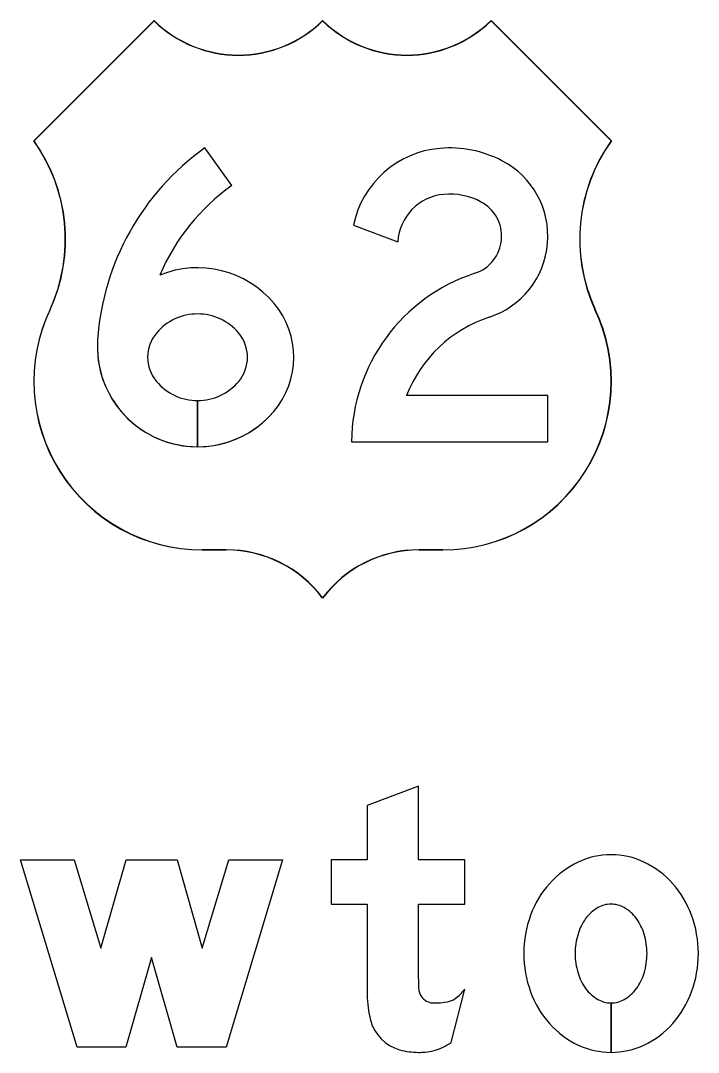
# Model space of a CAD drawing. Extents: x 2149961 to 2150220, y 145114 to 145240.
# Drawn here: x 2150201.69 to 2150205.21, y 145164.73 to 145170.09 of the extents above; entities that cross this region are included whole.
import ezdxf

# ---------------------------------------------------------------- set-up
doc = ezdxf.new("R2010")
doc.units = 0
for name, color, linetype in [('GSBWFILL', 7, 'Continuous'), ('GSCOLORFILL', 7, 'Continuous'), ('GSOUTLINE', 7, 'Continuous')]:
    doc.layers.add(name, color=color, linetype=linetype)

msp = doc.modelspace()

# ---------------------------------------------------------------- linework, layer by layer
at = {"layer": 'GSBWFILL'}
for p, q in [((2150202.7866, 145169.2369), (2150202.6474, 145169.4324)), ((2150203.4189, 145169.0311), (2150203.649, 145168.9448)), ((2150204.4285, 145168.1461), (2150203.695, 145168.1461)), ((2150202.6092, 145167.8799), (2150202.6092, 145168.1199)), ((2150202.6093, 145168.1199), (2150202.6093, 145167.8799)), ((2150202.6093, 145168.1199), (2150202.6093, 145168.1199)), ((2150203.9267, 145164.7851), (2150203.9968, 145165.0612)), ((2150204.7569, 145164.7337), (2150204.7569, 145164.9903)), ((2150204.7569, 145164.9903), (2150204.7569, 145164.7337))]:
    msp.add_line(p, q, dxfattribs=at)
for points in [[(2150202.3835, 145170.0936), (2150201.7585, 145169.4686)], [(2150204.7585, 145169.4686), (2150204.1335, 145170.0936)], [(2150203.4085, 145167.9061), (2150204.4285, 145167.9061), (2150204.4285, 145168.1461)], [(2150202.6335, 145167.3436), (2150202.7585, 145167.3436)], [(2150203.7585, 145167.3436), (2150203.8835, 145167.3436)], [(2150203.7569, 145165.1137), (2150203.7569, 145165.5037), (2150203.9968, 145165.5037), (2150203.9968, 145165.7337), (2150203.7569, 145165.7337), (2150203.7569, 145166.117), (2150203.4902, 145166.0159), (2150203.4902, 145165.7337), (2150203.3035, 145165.7337), (2150203.3035, 145165.5037), (2150203.4902, 145165.5037), (2150203.4902, 145165.0331)]]:
    msp.add_lwpolyline(points, dxfattribs=at)
msp.add_lwpolyline([(2150203.0502, 145165.7337), (2150202.7569, 145164.7603), (2150202.5035, 145164.7603), (2150202.3702, 145165.227), (2150202.2369, 145164.7603), (2150201.9835, 145164.7603), (2150201.6902, 145165.7337), (2150201.9687, 145165.7337), (2150202.1067, 145165.2756), (2150202.2376, 145165.7337), (2150202.5028, 145165.7337), (2150202.6336, 145165.2756), (2150202.7717, 145165.7337)], close=True, dxfattribs=at)
for centre, radius, start, end in [((2150202.821, 145170.54), 0.625, 225.573, 314.427), ((2150203.696, 145170.54), 0.625, 225.573, 270), ((2150203.696, 145170.54), 0.625, 270.0045, 314.427), ((2150201.0476, 145168.9585), 0.875, 335.3578, 35.6653), ((2150205.4694, 145168.9585), 0.875, 144.3347, 204.6422), ((2150202.6335, 145168.2186), 0.875, 154.6231, 270), ((2150203.8835, 145168.2186), 0.875, 270, 25.3769), ((2150202.7585, 145166.7186), 0.625, 36.8699, 90), ((2150203.7585, 145166.7186), 0.625, 90, 143.1301), ((2150204.7822, 145165.3045), 0.4615, 115.1283, 138.5517), ((2150204.7569, 145165.3585), 0.4018, 90, 115.1283), ((2150204.7569, 145165.3585), 0.4018, 64.8717, 90), ((2150204.7315, 145165.3045), 0.4615, 41.4483, 64.8717), ((2150204.8217, 145165.2697), 0.5141, 138.5517, 159.9075), ((2150204.692, 145165.2697), 0.5141, 20.0925, 41.4483), ((2150204.7894, 145165.3088), 0.2035, 119.6634, 143.9726), ((2150204.7569, 145165.366), 0.1377, 90, 119.6634), ((2150204.7569, 145165.366), 0.1377, 60.3366, 90), ((2150204.7243, 145165.3088), 0.2035, 36.0274, 60.3366), ((2150204.8836, 145165.247), 0.5801, 159.9075, 180), ((2150204.8408, 145165.2714), 0.267, 143.9726, 163.2353), ((2150204.6729, 145165.2714), 0.267, 16.7647, 36.0274), ((2150204.6301, 145165.247), 0.5801, 0, 20.0925), ((2150204.9219, 145165.247), 0.3517, 163.2353, 180), ((2150204.5918, 145165.247), 0.3517, 0, 16.7647), ((2150204.8836, 145165.247), 0.5801, 180, 200.0925), ((2150204.9219, 145165.247), 0.3517, 180, 196.7647), ((2150204.5918, 145165.247), 0.3517, 343.2353, 0), ((2150204.6301, 145165.247), 0.5801, 339.9075, 0), ((2150204.8408, 145165.2226), 0.267, 196.7647, 216.0274), ((2150204.6729, 145165.2226), 0.267, 323.9726, 343.2353), ((2150204.8217, 145165.2244), 0.5141, 200.0925, 221.4483), ((2150204.7894, 145165.1852), 0.2035, 216.0274, 240.3366), ((2150204.7243, 145165.1852), 0.2035, 299.6634, 323.9726), ((2150204.692, 145165.2244), 0.5141, 318.5517, 339.9075), ((2150204.7569, 145165.128), 0.1377, 240.3366, 270), ((2150204.7569, 145165.128), 0.1377, 270.0277, 299.6634), ((2150204.7822, 145165.1895), 0.4615, 221.4483, 244.8717), ((2150204.7315, 145165.1895), 0.4615, 295.1283, 318.5517), ((2150204.7569, 145165.1355), 0.4018, 244.8717, 270), ((2150204.7569, 145165.1355), 0.4018, 270.0095, 295.1283)]:
    msp.add_arc(centre, radius, start, end, dxfattribs=at)
for centre, major_axis, ratio, start_param, end_param in [((2150203.4217, 145168.3449), (0, 1.335), 0.999999, 0.618745, 1.503087), ((2150203.911, 145168.9296), (0, 0.5025), 0.999999, 0.087066, 1.367251), ((2150203.9185, 145168.8436), (0, 0.5887), 0.999999, 5.803457, 6.370252), ((2150203.986, 145168.9734), (0, 0.4425), 0.999999, 3.458123, 5.803457), ((2150203.4217, 145168.3449), (0, 1.095), 0.999999, 0.618745, 1.170681), ((2150203.911, 145168.9296), (0, 0.2625), 0.999999, 0.087066, 1.512721), ((2150203.9185, 145168.8436), (0, 0.3487), 0.999999, 5.803457, 6.370252), ((2150203.986, 145168.9734), (0, 0.2025), 0.999999, 3.458109, 5.803457), ((2150202.6092, 145168.291), (0, 0.5189), 0.999999, 5.410135, 6.670669), ((2150204.3386, 145167.897), (0, 0.9301), 0.999999, 0.316557, 1.561011), ((2150202.6735, 145168.3449), (0, 0.435), 0.999999, 4.007952, 5.410135), ((2150202.6092, 145168.291), (0, 0.2789), 0.999999, 5.410135, 7.156235), ((2150204.3386, 145167.897), (0, 0.6901), 0.999999, 0.316562, 1.201505), ((2150202.5449, 145168.3449), (0, 0.195), 0.999999, 0.87305, 2.268543), ((2150202.6735, 145168.3449), (0, 0.195), 0.999999, 4.014643, 5.410135), ((2150202.6087, 145168.4), (0, 0.5201), 0.999999, 1.503087, 3.14268), ((2150202.6092, 145168.3988), (0, 0.2789), 0.999999, 2.268543, 3.141593), ((2150202.6092, 145168.3988), (0, 0.2789), 0.999999, 3.141862, 4.014643), ((2150202.6087, 145168.4), (0, 0.5201), 0.999999, 3.142824, 4.007952), ((2150205.4261, 145165.1137), (0, 1.6693), 0.99999, 1.570796, 1.606005), ((2150204.0076, 145165.0331), (0, 0.5174), 0.99999, 1.570796, 1.830698), ((2150203.8334, 145165.0679), (0, 0.0767), 0.99999, 1.74085, 2.407828), ((2150203.8213, 145165.192), (0, 0.2189), 0.99999, 3.756278, 4.071638), ((2150203.8359, 145165.0706), (0, 0.0803), 0.99999, 2.407828, 3.141593), ((2150203.8359, 145165.4114), (0, 0.4211), 0.99999, 3.141593, 3.310762), ((2150203.8899, 145165.0949), (0, 0.1), 0.99999, 3.310762, 3.756278), ((2150203.717, 145164.9558), (0, 0.2167), 0.99999, 1.830698, 2.869526), ((2150203.7483, 145165.0474), (0, 0.3172), 0.99999, 3.427755, 3.738844), ((2150203.7568, 145165.0988), (0, 0.3651), 0.99999, 2.869526, 3.141593), ((2150203.7568, 145165.2595), (0, 0.5258), 0.99999, 3.141593, 3.205734), ((2150203.7767, 145164.951), (0, 0.2167), 0.99999, 3.205734, 3.427755)]:
    msp.add_ellipse(centre, major_axis=major_axis, ratio=ratio, start_param=start_param, end_param=end_param, dxfattribs=at)
at = {"layer": 'GSCOLORFILL'}
for p, q in [((2150202.7866, 145169.2369), (2150202.6474, 145169.4324)), ((2150203.4189, 145169.0311), (2150203.649, 145168.9448)), ((2150204.4285, 145168.1461), (2150203.695, 145168.1461)), ((2150202.6092, 145167.8799), (2150202.6092, 145168.1199)), ((2150202.6093, 145168.1199), (2150202.6093, 145167.8799)), ((2150202.6093, 145168.1199), (2150202.6093, 145168.1199)), ((2150203.9267, 145164.7851), (2150203.9968, 145165.0612)), ((2150204.7569, 145164.7337), (2150204.7569, 145164.9903)), ((2150204.7569, 145164.9903), (2150204.7569, 145164.7337))]:
    msp.add_line(p, q, dxfattribs=at)
for points in [[(2150202.3835, 145170.0936), (2150201.7585, 145169.4686)], [(2150201.7585, 145169.4686), (2150202.3835, 145170.0936)], [(2150202.3835, 145170.0923), (2150201.7598, 145169.4685)], [(2150204.7585, 145169.4686), (2150204.1335, 145170.0936)], [(2150204.1335, 145170.0936), (2150204.7585, 145169.4686)], [(2150204.7572, 145169.4685), (2150204.1335, 145170.0923)], [(2150203.4085, 145167.9061), (2150204.4285, 145167.9061), (2150204.4285, 145168.1461)], [(2150202.6335, 145167.3446), (2150202.7585, 145167.3446)], [(2150202.6335, 145167.3436), (2150202.7585, 145167.3436)], [(2150202.7585, 145167.3436), (2150202.6335, 145167.3436)], [(2150203.7585, 145167.3446), (2150203.8835, 145167.3446)], [(2150203.7585, 145167.3436), (2150203.8835, 145167.3436)], [(2150203.8835, 145167.3436), (2150203.7585, 145167.3436)], [(2150203.2585, 145167.0953), (2150203.2585, 145167.0936)], [(2150203.2586, 145167.0937), (2150203.2586, 145167.0954)], [(2150203.7569, 145165.1137), (2150203.7569, 145165.5037), (2150203.9968, 145165.5037), (2150203.9968, 145165.7337), (2150203.7569, 145165.7337), (2150203.7569, 145166.117), (2150203.4902, 145166.0159), (2150203.4902, 145165.7337), (2150203.3035, 145165.7337), (2150203.3035, 145165.5037), (2150203.4902, 145165.5037), (2150203.4902, 145165.0331)]]:
    msp.add_lwpolyline(points, dxfattribs=at)
msp.add_lwpolyline([(2150203.0502, 145165.7337), (2150202.7569, 145164.7603), (2150202.5035, 145164.7603), (2150202.3702, 145165.227), (2150202.2369, 145164.7603), (2150201.9835, 145164.7603), (2150201.6902, 145165.7337), (2150201.9687, 145165.7337), (2150202.1067, 145165.2756), (2150202.2376, 145165.7337), (2150202.5028, 145165.7337), (2150202.6336, 145165.2756), (2150202.7717, 145165.7337)], close=True, dxfattribs=at)
for centre, radius, start, end in [((2150202.821, 145170.54), 0.625, 225.573, 314.427), ((2150202.821, 145170.54), 0.625, 225.573, 314.427), ((2150202.821, 145170.54), 0.626, 225.6625, 314.3385), ((2150203.696, 145170.54), 0.625, 225.573, 314.427), ((2150203.696, 145170.54), 0.625, 225.573, 314.427), ((2150203.696, 145170.54), 0.626, 225.6615, 314.3375), ((2150201.0476, 145168.9585), 0.875, 335.3578, 35.6653), ((2150201.0476, 145168.9585), 0.875, 335.3578, 35.6653), ((2150201.0476, 145168.9585), 0.876, 335.3574, 35.6104), ((2150205.4694, 145168.9585), 0.876, 144.3896, 204.6426), ((2150205.4694, 145168.9585), 0.875, 144.3347, 204.6422), ((2150205.4694, 145168.9585), 0.875, 144.3347, 204.6422), ((2150202.6335, 145168.2186), 0.875, 154.6231, 270), ((2150202.6335, 145168.2186), 0.875, 154.6231, 270), ((2150202.6335, 145168.2186), 0.874, 154.6227, 270), ((2150203.8835, 145168.2186), 0.875, 270, 25.3769), ((2150203.8835, 145168.2186), 0.875, 270, 25.3769), ((2150203.8835, 145168.2186), 0.874, 270, 25.3773), ((2150202.7585, 145166.7186), 0.626, 36.9902, 90), ((2150202.7585, 145166.7186), 0.625, 36.8699, 90), ((2150202.7585, 145166.7186), 0.625, 36.8699, 90), ((2150203.7585, 145166.7186), 0.625, 90, 143.1301), ((2150203.7585, 145166.7186), 0.626, 90, 143.0022), ((2150203.7585, 145166.7186), 0.625, 90, 143.1225), ((2150204.7822, 145165.3045), 0.4615, 115.1283, 138.5517), ((2150204.7569, 145165.3585), 0.4018, 90, 115.1283), ((2150204.7569, 145165.3585), 0.4018, 64.8717, 90), ((2150204.7315, 145165.3045), 0.4615, 41.4483, 64.8717), ((2150204.8217, 145165.2697), 0.5141, 138.5517, 159.9075), ((2150204.692, 145165.2697), 0.5141, 20.0925, 41.4483), ((2150204.7894, 145165.3088), 0.2035, 119.6634, 143.9726), ((2150204.7569, 145165.366), 0.1377, 90, 119.6634), ((2150204.7569, 145165.366), 0.1377, 60.3366, 90), ((2150204.7243, 145165.3088), 0.2035, 36.0274, 60.3366), ((2150204.8836, 145165.247), 0.5801, 159.9075, 180), ((2150204.8408, 145165.2714), 0.267, 143.9726, 163.2353), ((2150204.6729, 145165.2714), 0.267, 16.7647, 36.0274), ((2150204.6301, 145165.247), 0.5801, 0, 20.0925), ((2150204.9219, 145165.247), 0.3517, 163.2353, 180), ((2150204.5918, 145165.247), 0.3517, 0, 16.7647), ((2150204.8836, 145165.247), 0.5801, 180, 200.0925), ((2150204.9219, 145165.247), 0.3517, 180, 196.7647), ((2150204.5918, 145165.247), 0.3517, 343.2353, 0), ((2150204.6301, 145165.247), 0.5801, 339.9075, 0), ((2150204.8408, 145165.2226), 0.267, 196.7647, 216.0274), ((2150204.6729, 145165.2226), 0.267, 323.9726, 343.2353), ((2150204.8217, 145165.2244), 0.5141, 200.0925, 221.4483), ((2150204.7894, 145165.1852), 0.2035, 216.0274, 240.3366), ((2150204.7243, 145165.1852), 0.2035, 299.6634, 323.9726), ((2150204.692, 145165.2244), 0.5141, 318.5517, 339.9075), ((2150204.7569, 145165.128), 0.1377, 240.3366, 270), ((2150204.7569, 145165.128), 0.1377, 270.0277, 299.6634), ((2150204.7822, 145165.1895), 0.4615, 221.4483, 244.8717), ((2150204.7315, 145165.1895), 0.4615, 295.1283, 318.5517), ((2150204.7569, 145165.1355), 0.4018, 244.8717, 270), ((2150204.7569, 145165.1355), 0.4018, 270.0095, 295.1283)]:
    msp.add_arc(centre, radius, start, end, dxfattribs=at)
for centre, major_axis, ratio, start_param, end_param in [((2150203.4217, 145168.3449), (0, 1.335), 0.999999, 0.618745, 1.503087), ((2150203.911, 145168.9296), (0, 0.5025), 0.999999, 0.087066, 1.367251), ((2150203.9185, 145168.8436), (0, 0.5887), 0.999999, 5.803457, 6.370252), ((2150203.986, 145168.9734), (0, 0.4425), 0.999999, 3.458123, 5.803457), ((2150203.4217, 145168.3449), (0, 1.095), 0.999999, 0.618745, 1.170681), ((2150203.911, 145168.9296), (0, 0.2625), 0.999999, 0.087066, 1.512721), ((2150203.9185, 145168.8436), (0, 0.3487), 0.999999, 5.803457, 6.370252), ((2150203.986, 145168.9734), (0, 0.2025), 0.999999, 3.458109, 5.803457), ((2150202.6092, 145168.291), (0, 0.5189), 0.999999, 5.410135, 6.670669), ((2150204.3386, 145167.897), (0, 0.9301), 0.999999, 0.316557, 1.561011), ((2150202.6735, 145168.3449), (0, 0.435), 0.999999, 4.007952, 5.410135), ((2150202.6092, 145168.291), (0, 0.2789), 0.999999, 5.410135, 7.156235), ((2150204.3386, 145167.897), (0, 0.6901), 0.999999, 0.316562, 1.201505), ((2150202.5449, 145168.3449), (0, 0.195), 0.999999, 0.87305, 2.268543), ((2150202.6735, 145168.3449), (0, 0.195), 0.999999, 4.014643, 5.410135), ((2150202.6087, 145168.4), (0, 0.5201), 0.999999, 1.503087, 3.14268), ((2150202.6092, 145168.3988), (0, 0.2789), 0.999999, 2.268543, 3.141593), ((2150202.6092, 145168.3988), (0, 0.2789), 0.999999, 3.141862, 4.014643), ((2150202.6087, 145168.4), (0, 0.5201), 0.999999, 3.142824, 4.007952), ((2150205.4261, 145165.1137), (0, 1.6693), 0.99999, 1.570796, 1.606005), ((2150204.0076, 145165.0331), (0, 0.5174), 0.99999, 1.570796, 1.830698), ((2150203.8334, 145165.0679), (0, 0.0767), 0.99999, 1.74085, 2.407828), ((2150203.8213, 145165.192), (0, 0.2189), 0.99999, 3.756278, 4.071638), ((2150203.8359, 145165.0706), (0, 0.0803), 0.99999, 2.407828, 3.141593), ((2150203.8359, 145165.4114), (0, 0.4211), 0.99999, 3.141593, 3.310762), ((2150203.8899, 145165.0949), (0, 0.1), 0.99999, 3.310762, 3.756278), ((2150203.717, 145164.9558), (0, 0.2167), 0.99999, 1.830698, 2.869526), ((2150203.7483, 145165.0474), (0, 0.3172), 0.99999, 3.427755, 3.738844), ((2150203.7568, 145165.0988), (0, 0.3651), 0.99999, 2.869526, 3.141593), ((2150203.7568, 145165.2595), (0, 0.5258), 0.99999, 3.141593, 3.205734), ((2150203.7767, 145164.951), (0, 0.2167), 0.99999, 3.205734, 3.427755)]:
    msp.add_ellipse(centre, major_axis=major_axis, ratio=ratio, start_param=start_param, end_param=end_param, dxfattribs=at)
at = {"layer": 'GSOUTLINE'}
for p, q in [((2150202.7866, 145169.2369), (2150202.6474, 145169.4324)), ((2150203.4189, 145169.0311), (2150203.649, 145168.9448)), ((2150204.4285, 145168.1461), (2150203.695, 145168.1461)), ((2150203.9267, 145164.7851), (2150203.9968, 145165.0612))]:
    msp.add_line(p, q, dxfattribs=at)
for points in [[(2150202.3835, 145170.0936), (2150201.7585, 145169.4686)], [(2150204.7585, 145169.4686), (2150204.1335, 145170.0936)], [(2150203.4085, 145167.9061), (2150204.4285, 145167.9061), (2150204.4285, 145168.1461)], [(2150202.6335, 145167.3436), (2150202.7585, 145167.3436)], [(2150203.7585, 145167.3436), (2150203.8835, 145167.3436)], [(2150203.7569, 145165.1137), (2150203.7569, 145165.5037), (2150203.9968, 145165.5037), (2150203.9968, 145165.7337), (2150203.7569, 145165.7337), (2150203.7569, 145166.117), (2150203.4902, 145166.0159), (2150203.4902, 145165.7337), (2150203.3035, 145165.7337), (2150203.3035, 145165.5037), (2150203.4902, 145165.5037), (2150203.4902, 145165.0331)]]:
    msp.add_lwpolyline(points, dxfattribs=at)
msp.add_lwpolyline([(2150203.0502, 145165.7337), (2150202.7569, 145164.7603), (2150202.5035, 145164.7603), (2150202.3702, 145165.227), (2150202.2369, 145164.7603), (2150201.9835, 145164.7603), (2150201.6902, 145165.7337), (2150201.9687, 145165.7337), (2150202.1067, 145165.2756), (2150202.2376, 145165.7337), (2150202.5028, 145165.7337), (2150202.6336, 145165.2756), (2150202.7717, 145165.7337)], close=True, dxfattribs=at)
for centre, radius, start, end in [((2150202.821, 145170.54), 0.625, 225.573, 314.427), ((2150203.696, 145170.54), 0.625, 225.573, 314.427), ((2150201.0476, 145168.9585), 0.875, 335.3578, 35.6653), ((2150205.4694, 145168.9585), 0.875, 144.3347, 204.6422), ((2150202.6335, 145168.2186), 0.875, 154.6231, 270), ((2150203.8835, 145168.2186), 0.875, 270, 25.3769), ((2150202.7585, 145166.7186), 0.625, 36.8699, 90), ((2150203.7585, 145166.7186), 0.625, 90, 143.1301), ((2150204.7822, 145165.3045), 0.4615, 115.1283, 138.5517), ((2150204.7569, 145165.3585), 0.4018, 90, 115.1283), ((2150204.7569, 145165.3585), 0.4018, 64.8717, 90), ((2150204.7315, 145165.3045), 0.4615, 41.4483, 64.8717), ((2150204.8217, 145165.2697), 0.5141, 138.5517, 159.9075), ((2150204.692, 145165.2697), 0.5141, 20.0925, 41.4483), ((2150204.7894, 145165.3088), 0.2035, 119.6634, 143.9726), ((2150204.7569, 145165.366), 0.1377, 90, 119.6634), ((2150204.7569, 145165.366), 0.1377, 60.3366, 90), ((2150204.7243, 145165.3088), 0.2035, 36.0274, 60.3366), ((2150204.8836, 145165.247), 0.5801, 159.9075, 180), ((2150204.8408, 145165.2714), 0.267, 143.9726, 163.2353), ((2150204.6729, 145165.2714), 0.267, 16.7647, 36.0274), ((2150204.6301, 145165.247), 0.5801, 0, 20.0925), ((2150204.9219, 145165.247), 0.3517, 163.2353, 180), ((2150204.5918, 145165.247), 0.3517, 0, 16.7647), ((2150204.8836, 145165.247), 0.5801, 180, 200.0925), ((2150204.9219, 145165.247), 0.3517, 180, 196.7647), ((2150204.5918, 145165.247), 0.3517, 343.2353, 0), ((2150204.6301, 145165.247), 0.5801, 339.9075, 0), ((2150204.8408, 145165.2226), 0.267, 196.7647, 216.0274), ((2150204.6729, 145165.2226), 0.267, 323.9726, 343.2353), ((2150204.8217, 145165.2244), 0.5141, 200.0925, 221.4483), ((2150204.7894, 145165.1852), 0.2035, 216.0274, 240.3366), ((2150204.7243, 145165.1852), 0.2035, 299.6634, 323.9726), ((2150204.692, 145165.2244), 0.5141, 318.5517, 339.9075), ((2150204.7569, 145165.128), 0.1377, 240.3366, 270), ((2150204.7569, 145165.128), 0.1377, 270, 299.6634), ((2150204.7822, 145165.1895), 0.4615, 221.4483, 244.8717), ((2150204.7315, 145165.1895), 0.4615, 295.1283, 318.5517), ((2150204.7569, 145165.1355), 0.4018, 244.8717, 270), ((2150204.7569, 145165.1355), 0.4018, 270, 295.1283)]:
    msp.add_arc(centre, radius, start, end, dxfattribs=at)
for centre, major_axis, ratio, start_param, end_param in [((2150203.4217, 145168.3449), (0, 1.335), 0.999999, 0.618745, 1.503087), ((2150203.911, 145168.9296), (0, 0.5025), 0.999999, 0.087066, 1.367251), ((2150203.9185, 145168.8436), (0, 0.5887), 0.999999, 5.803457, 6.370252), ((2150203.986, 145168.9734), (0, 0.4425), 0.999999, 3.458123, 5.803457), ((2150203.4217, 145168.3449), (0, 1.095), 0.999999, 0.618745, 1.170681), ((2150203.911, 145168.9296), (0, 0.2625), 0.999999, 0.087066, 1.512721), ((2150203.9185, 145168.8436), (0, 0.3487), 0.999999, 5.803457, 6.370252), ((2150203.986, 145168.9734), (0, 0.2025), 0.999999, 3.458109, 5.803457), ((2150202.6092, 145168.291), (0, 0.5189), 0.999999, 5.410135, 6.670669), ((2150204.3386, 145167.897), (0, 0.9301), 0.999999, 0.316557, 1.561011), ((2150202.6735, 145168.3449), (0, 0.435), 0.999999, 4.007952, 5.410135), ((2150202.6092, 145168.291), (0, 0.2789), 0.999999, 5.410135, 7.156235), ((2150204.3386, 145167.897), (0, 0.6901), 0.999999, 0.316562, 1.201505), ((2150202.5449, 145168.3449), (0, 0.195), 0.999999, 0.87305, 2.268543), ((2150202.6735, 145168.3449), (0, 0.195), 0.999999, 4.014643, 5.410135), ((2150202.6087, 145168.4), (0, 0.5201), 0.999999, 1.503087, 4.007952), ((2150202.6092, 145168.3988), (0, 0.2789), 0.999999, 2.268543, 4.014643), ((2150205.4261, 145165.1137), (0, 1.6693), 0.99999, 1.570796, 1.606005), ((2150204.0076, 145165.0331), (0, 0.5174), 0.99999, 1.570796, 1.830698), ((2150203.8334, 145165.0679), (0, 0.0767), 0.99999, 1.74085, 2.407828), ((2150203.8213, 145165.192), (0, 0.2189), 0.99999, 3.756278, 4.071638), ((2150203.8359, 145165.0706), (0, 0.0803), 0.99999, 2.407828, 3.141593), ((2150203.8359, 145165.4114), (0, 0.4211), 0.99999, 3.141593, 3.310762), ((2150203.8899, 145165.0949), (0, 0.1), 0.99999, 3.310762, 3.756278), ((2150203.717, 145164.9558), (0, 0.2167), 0.99999, 1.830698, 2.869526), ((2150203.7483, 145165.0474), (0, 0.3172), 0.99999, 3.427755, 3.738844), ((2150203.7568, 145165.0988), (0, 0.3651), 0.99999, 2.869526, 3.141593), ((2150203.7568, 145165.2595), (0, 0.5258), 0.99999, 3.141593, 3.205734), ((2150203.7767, 145164.951), (0, 0.2167), 0.99999, 3.205734, 3.427755)]:
    msp.add_ellipse(centre, major_axis=major_axis, ratio=ratio, start_param=start_param, end_param=end_param, dxfattribs=at)

doc.saveas('drawing.dxf')
